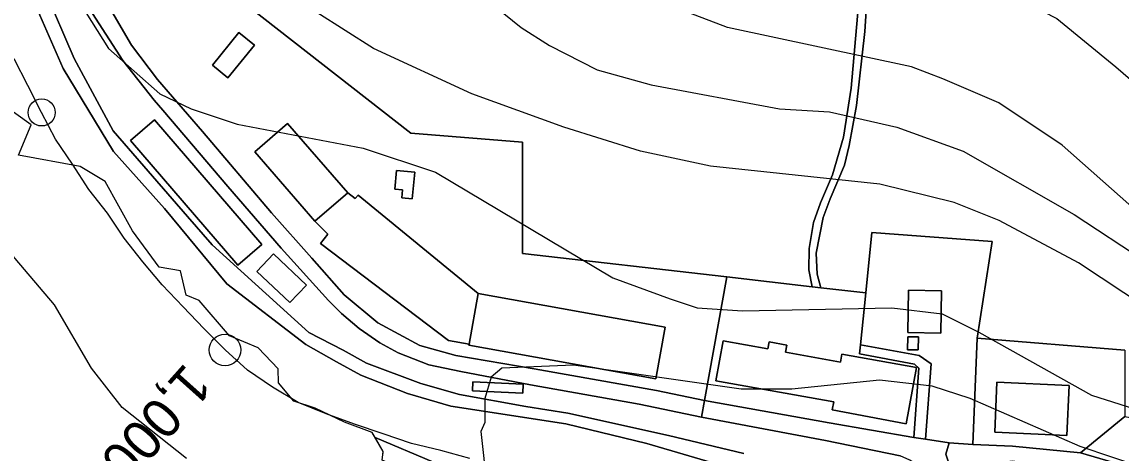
# Model space of a CAD drawing. Extents: x -510989 to -501240, y -1184665 to -1176098.
# Drawn here: x -505084.1 to -504719.3, y -1180250.1 to -1180107.2 of the extents above; entities that cross this region are included whole.
import ezdxf

# ---------------------------------------------------------------- set-up
doc = ezdxf.new("R2010")
doc.units = 0
for name, color, linetype in [('lesni_pozemek', 7, 'Continuous'), ('ostatni_plocha_x_draha', 7, 'Continuous'), ('ostatni_plocha_x_manipulacni_plocha', 7, 'Continuous'), ('ostatni_plocha_x_ostatni_komunikace', 7, 'Continuous'), ('popis', 7, 'Continuous'), ('trasovani_toku', 7, 'Continuous'), ('vrstevnice_01', 7, 'Continuous'), ('vrstevnice_02', 7, 'Continuous'), ('zastavena_plocha_a_nadvori', 7, 'Continuous')]:
    doc.layers.add(name, color=color, linetype=linetype)

msp = doc.modelspace()

# ---------------------------------------------------------------- linework, layer by layer
at = {"layer": 'lesni_pozemek'}
for points in [[(-504718, -1180216), (-504767, -1180212), (-504762, -1180180), (-504802, -1180177), (-504804, -1180197), (-504818.94, -1180195.3), (-504820.14, -1180190.81), (-504820.45, -1180183.81), (-504818.09, -1180172), (-504815.82, -1180165.83), (-504811.05, -1180154.66), (-504809.51, -1180148.08), (-504807.02, -1180134.84), (-504804.27, -1180110.33), (-504803.25, -1180093.1), (-504803.72, -1180068.72), (-504807.65, -1180041.3), (-504811.19, -1180021.15), (-504813.25, -1180013.73), (-504788.31, -1180031.36), (-504720.66, -1180016.04), (-504688.73, -1180008.31)], [(-504806.39, -1180101.51), (-504808.81, -1180129.16), (-504811.36, -1180145.38), (-504815.03, -1180157.88), (-504819.06, -1180167.15), (-504821.32, -1180173.68), (-504822.81, -1180182.26), (-504822.89, -1180189.35), (-504821.79, -1180194.97), (-504850.17, -1180191.73), (-504918, -1180184), (-504918, -1180147), (-504955, -1180144), (-505019, -1180094.01)]]:
    msp.add_lwpolyline(points, dxfattribs=at)
at = {"layer": 'ostatni_plocha_x_draha'}
for points in [[(-504846.92, -1180255.69), (-504876.7, -1180246.93), (-504903.53, -1180240.42), (-504941.73, -1180234.59), (-504956.19, -1180230.36), (-504971.65, -1180224.34), (-504979.7, -1180219.93), (-504989.9, -1180214.14), (-505016.08, -1180193.98), (-505036.83, -1180169.08), (-505053.71, -1180150.09), (-505070.44, -1180122.64), (-505081.27, -1180097.73), (-505100.02, -1180025.78), (-505106.57, -1179997.77), (-505104.55, -1179991.12), (-505109.78, -1179984.04), (-505114.35, -1179961.35), (-505114.78, -1179943.24), (-505113.43, -1179884.33), (-505112.92, -1179850.19)], [(-505108.03, -1179850.76), (-505108.21, -1179884.39), (-505109.11, -1179944.05), (-505107.94, -1179961.1), (-505104.63, -1179982.76), (-505094.99, -1180025.84), (-505076.48, -1180096.77), (-505066.83, -1180119.31), (-505053.9, -1180143.25), (-505029.13, -1180171.63), (-505021.04, -1180181.1), (-504988.93, -1180210.17), (-504977.51, -1180216.02), (-504969.72, -1180220.33), (-504951.76, -1180227.06), (-504938.88, -1180230.67), (-504916.82, -1180234.67), (-504902.88, -1180236.87), (-504869.49, -1180244.27), (-504844.53, -1180250.25)]]:
    msp.add_lwpolyline(points, dxfattribs=at)
at = {"layer": 'ostatni_plocha_x_manipulacni_plocha'}
for points in [[(-504844.53, -1180250.25), (-504869.49, -1180244.27), (-504902.88, -1180236.87), (-504916.82, -1180234.67), (-504938.88, -1180230.67), (-504951.76, -1180227.06), (-504969.72, -1180220.33), (-504977.51, -1180216.02), (-504988.93, -1180210.17), (-505021.04, -1180181.1), (-505029.13, -1180171.63), (-505053.9, -1180143.25), (-505066.83, -1180119.31), (-505076.48, -1180096.77), (-505094.99, -1180025.84), (-505104.63, -1179982.76), (-505107.94, -1179961.1), (-505109.11, -1179944.05), (-505108.21, -1179884.39), (-505108.03, -1179850.76)], [(-505088.1, -1180006.15), (-505076.2, -1180061.03), (-505069.27, -1180084.88), (-505063.54, -1180098.53), (-505060.66, -1180104.33), (-505050.65, -1180119.97), (-505040.2, -1180133.06), (-505037.36, -1180136.4), (-505015.76, -1180161.71), (-504998.1, -1180182.19), (-504982.35, -1180199.55), (-504978.04, -1180203.91), (-504972.19, -1180208.88), (-504965.32, -1180213.56), (-504959.24, -1180216.87), (-504949.09, -1180220.84), (-504938.47, -1180223.07), (-504915.26, -1180227.48), (-504879.18, -1180233.91), (-504858.56, -1180238.26), (-504817.33, -1180245.95), (-504792.52, -1180251.05)], [(-505100.02, -1180025.78), (-505081.27, -1180097.73), (-505070.44, -1180122.64), (-505053.71, -1180150.09), (-505036.83, -1180169.08), (-505016.08, -1180193.98), (-504989.9, -1180214.14), (-504979.7, -1180219.93), (-504971.65, -1180224.34), (-504956.19, -1180230.36), (-504941.73, -1180234.59), (-504903.53, -1180240.42), (-504876.7, -1180246.93), (-504846.92, -1180255.69)], [(-504947.49, -1180253.21), (-504966.91, -1180244.99), (-504967.88, -1180243.36), (-504977.05, -1180239.94), (-504986.77, -1180235.22), (-504993.9, -1180232.99), (-504998.94, -1180226.84), (-504999.09, -1180222.25), (-505005.76, -1180215.25), (-505015.22, -1180211.31), (-505025.35, -1180199.55), (-505029.64, -1180197.74), (-505031.54, -1180189.66), (-505038.6, -1180188.46), (-505047.46, -1180176.43), (-505056.48, -1180160.09), (-505064.84, -1180155.13), (-505085.26, -1180151.32), (-505081.09, -1180141.3), (-505096.45, -1180130.36)], [(-504400.72, -1180492.38), (-504460.41, -1180416.91), (-504471.79, -1180402.05), (-504485.13, -1180385.73), (-504489.23, -1180381.48), (-504494.21, -1180376.58), (-504502.09, -1180370.61), (-504574.08, -1180322.75), (-504617.65, -1180293.85), (-504632.98, -1180283.56), (-504641.46, -1180278.18), (-504646.42, -1180275.79), (-504651.34, -1180274.09), (-504687.76, -1180263.26), (-504732.74, -1180250.06), (-504718, -1180238), (-504655, -1180250), (-504517, -1180341), (-504508, -1180330), (-504453, -1180373), (-504465, -1180388), (-504358, -1180527)]]:
    msp.add_lwpolyline(points, dxfattribs=at)
for points in [[(-505019, -1180094.01), (-504955, -1180144), (-504918, -1180147), (-504918, -1180184), (-504850.17, -1180191.73), (-504857.56, -1180232.7), (-504873.44, -1180229.37), (-504914.1, -1180222.25), (-504940.12, -1180217.84), (-504951.99, -1180214.49), (-504966.02, -1180206.92), (-504977.12, -1180197.61), (-504987.89, -1180185.55), (-505001.31, -1180170.44), (-505024.15, -1180143.5), (-505039.13, -1180126.23), (-505047.75, -1180114.86), (-505054.3, -1180103.66), (-505019.81, -1180091.25)], [(-505012.08, -1180110.65), (-505020.9, -1180121.48), (-505015.78, -1180125.65), (-505006.96, -1180114.81)], [(-505040.12, -1180139.58), (-505048.1, -1180146.44), (-505012.46, -1180187.84), (-505004.46, -1180180.96)], [(-505006.84, -1180150.23), (-504986.9, -1180173.23), (-504982.63, -1180177.55), (-504985.02, -1180180.63), (-504942.51, -1180212.83), (-504935.67, -1180214.08), (-504935.73, -1180214.36), (-504873.66, -1180225.5), (-504870.58, -1180208.35), (-504932.65, -1180197.21), (-504972.54, -1180164.55), (-504973.46, -1180165.74), (-504976, -1180163.78), (-504995.97, -1180140.83)], [(-504959.76, -1180156.41), (-504960.37, -1180162.57), (-504957.78, -1180162.82), (-504958.05, -1180165.49), (-504954.57, -1180165.83), (-504953.7, -1180157)], [(-504802, -1180177), (-504762, -1180180), (-504767, -1180212), (-504768.48, -1180247.27), (-504776.31, -1180246.81), (-504784.12, -1180245.57), (-504782.28, -1180220.5), (-504786.28, -1180217.77), (-504805.73, -1180214.24), (-504804, -1180197)], [(-505000.64, -1180184.08), (-505006.13, -1180189.9), (-504995.15, -1180200.24), (-504989.67, -1180194.42)], [(-504850.17, -1180191.73), (-504821.79, -1180194.97), (-504818.94, -1180195.3), (-504804, -1180197), (-504805.73, -1180214.24), (-504806.03, -1180217.28), (-504787.78, -1180220.61), (-504786.4, -1180222.02), (-504788.09, -1180244.94), (-504816.11, -1180240.11), (-504857.56, -1180232.7)], [(-504789.76, -1180196.15), (-504790.02, -1180210.16), (-504779.07, -1180210.35), (-504778.81, -1180196.35)], [(-504790.05, -1180211.58), (-504790.13, -1180215.9), (-504786.62, -1180215.96), (-504786.54, -1180211.65)], [(-504836.09, -1180213.29), (-504836.51, -1180215.62), (-504851.39, -1180212.92), (-504853.74, -1180226.16), (-504814.65, -1180233.11), (-504815.16, -1180235.86), (-504790.57, -1180240.4), (-504787.15, -1180221.78), (-504811.89, -1180217.3), (-504812.38, -1180220.01), (-504830.67, -1180216.68), (-504830.25, -1180214.36)], [(-504805.73, -1180214.24), (-504786.28, -1180217.77), (-504782.28, -1180220.5), (-504784.12, -1180245.57), (-504788.09, -1180244.94), (-504786.4, -1180222.02), (-504787.78, -1180220.61), (-504806.03, -1180217.28)], [(-504767, -1180212), (-504718, -1180216), (-504718, -1180238), (-504732.74, -1180250.06), (-504755.28, -1180247.81), (-504768.48, -1180247.27)], [(-504934.45, -1180226.5), (-504934.6, -1180229.5), (-504917.84, -1180230.31), (-504917.69, -1180227.32)], [(-504760.43, -1180226.63), (-504761.16, -1180243.26), (-504737.22, -1180244.36), (-504736.46, -1180227.73)], [(-504858.56, -1180238.26), (-504857.56, -1180232.7), (-504816.11, -1180240.11), (-504788.09, -1180244.94), (-504784.12, -1180245.57), (-504776.31, -1180246.81), (-504777.36, -1180250.57), (-504774.22, -1180260.01), (-504776.08, -1180267.21), (-504782.52, -1180265.23), (-504782.66, -1180261.71), (-504783.27, -1180259.16), (-504785.28, -1180255.75), (-504787.36, -1180253.84), (-504789.37, -1180252.46), (-504792.52, -1180251.05), (-504817.33, -1180245.95)]]:
    msp.add_lwpolyline(points, close=True, dxfattribs=at)
at = {"layer": 'ostatni_plocha_x_ostatni_komunikace'}
for points in [[(-504803.25, -1180093.1), (-504804.27, -1180110.33), (-504807.02, -1180134.84), (-504809.51, -1180148.08), (-504811.05, -1180154.66), (-504815.82, -1180165.83), (-504818.09, -1180172), (-504820.45, -1180183.81), (-504820.14, -1180190.81), (-504818.94, -1180195.3), (-504821.79, -1180194.97), (-504822.89, -1180189.35), (-504822.81, -1180182.26), (-504821.32, -1180173.68), (-504819.06, -1180167.15), (-504815.03, -1180157.88), (-504811.36, -1180145.38), (-504808.81, -1180129.16), (-504806.39, -1180101.51)], [(-505054.3, -1180103.66), (-505047.75, -1180114.86), (-505039.13, -1180126.23), (-505024.15, -1180143.5), (-505001.31, -1180170.44), (-504987.89, -1180185.55), (-504977.12, -1180197.61), (-504966.02, -1180206.92), (-504951.99, -1180214.49), (-504940.12, -1180217.84), (-504914.1, -1180222.25), (-504873.44, -1180229.37), (-504857.56, -1180232.7), (-504858.56, -1180238.26), (-504879.18, -1180233.91), (-504915.26, -1180227.48), (-504938.47, -1180223.07), (-504949.09, -1180220.84), (-504959.24, -1180216.87), (-504965.32, -1180213.56), (-504972.19, -1180208.88), (-504978.04, -1180203.91), (-504982.35, -1180199.55), (-504998.1, -1180182.19), (-505015.76, -1180161.71), (-505037.36, -1180136.4), (-505040.2, -1180133.06), (-505050.65, -1180119.97), (-505060.66, -1180104.33)], [(-504688.16, -1180268.39), (-504726.89, -1180256.95), (-504755.28, -1180252.8), (-504763.66, -1180253.96), (-504771.91, -1180258.63), (-504774.22, -1180260.01), (-504777.36, -1180250.57), (-504776.31, -1180246.81), (-504768.48, -1180247.27), (-504755.28, -1180247.81), (-504732.74, -1180250.06), (-504687.76, -1180263.26)]]:
    msp.add_lwpolyline(points, dxfattribs=at)
at = {"layer": 'popis'}
msp.add_lwpolyline([(-504964.38, -1180251.06), (-504964.17, -1180249.59), (-504967.88, -1180243.36), (-504977.05, -1180239.94), (-504986.77, -1180235.22), (-504993.9, -1180232.99), (-504998.94, -1180226.84), (-504999.09, -1180222.25), (-505005.76, -1180215.25), (-505015.22, -1180211.31), (-505025.35, -1180199.55), (-505029.64, -1180197.74), (-505031.54, -1180189.66), (-505038.6, -1180188.46), (-505047.46, -1180176.43), (-505056.48, -1180160.09), (-505064.84, -1180155.13), (-505085.26, -1180151.32), (-505081.09, -1180141.3), (-505096.45, -1180130.36)], dxfattribs=at)
at = {"layer": 'trasovani_toku'}
for p, q in [((-505082.17, -1180128.27), (-505086.67, -1180119.34)), ((-505077.59, -1180137.16), (-505082.17, -1180128.27)), ((-505072.97, -1180146.03), (-505077.59, -1180137.16)), ((-505067.4, -1180154.34), (-505072.97, -1180146.03)), ((-505061.91, -1180162.69), (-505067.4, -1180154.34)), ((-505055.76, -1180170.58), (-505061.91, -1180162.69)), ((-505050.18, -1180178.88), (-505055.76, -1180170.58)), ((-505043.96, -1180186.7), (-505050.18, -1180178.88)), ((-505037.54, -1180194.37), (-505043.96, -1180186.7)), ((-505030.64, -1180201.61), (-505037.54, -1180194.37)), ((-505023.74, -1180208.85), (-505030.64, -1180201.61)), ((-505016.7, -1180215.95), (-505023.74, -1180208.85)), ((-505009.28, -1180222.66), (-505016.7, -1180215.95)), ((-505000.99, -1180228.25), (-505009.28, -1180222.66)), ((-504992.41, -1180233.39), (-505000.99, -1180228.25)), ((-504983.12, -1180237.1), (-504992.41, -1180233.39)), ((-504973.74, -1180240.55), (-504983.12, -1180237.1)), ((-504964.26, -1180243.74), (-504973.74, -1180240.55)), ((-504954.78, -1180246.93), (-504964.26, -1180243.74)), ((-504945.08, -1180249.35), (-504954.78, -1180246.93)), ((-504935.43, -1180251.98), (-504945.08, -1180249.35))]:
    msp.add_line(p, q, dxfattribs=at)
for centre, radius in [((-505077.59, -1180137.16), 4.5), ((-505016.7, -1180215.95), 5.25)]:
    msp.add_circle(centre, radius, dxfattribs=at)
at = {"layer": 'vrstevnice_01'}
for points in [[(-504706, -1180177), (-504738.81, -1180148), (-504759.81, -1180134), (-504778.41, -1180126), (-504788.81, -1180122), (-504849.91, -1180109), (-504863, -1180104), (-504889.5, -1180089), (-504896.31, -1180085), (-504912.81, -1180068), (-504923.91, -1180052), (-504934.09, -1180033), (-504951.31, -1179990), (-504960.31, -1179963), (-504967.19, -1179938), (-504973.81, -1179919), (-504986.31, -1179890), (-505018.19, -1179828)], [(-504710.81, -1180202), (-504733.41, -1180187), (-504759.69, -1180173), (-504774.69, -1180167), (-504799.31, -1180161), (-504855.5, -1180155), (-504878.81, -1180150), (-504904.19, -1180142), (-504934.81, -1180131), (-504967.41, -1180116), (-504986.19, -1180104), (-505001.19, -1180091), (-505015.81, -1180075), (-505026.81, -1180059), (-505030.81, -1180045), (-505033.31, -1180029), (-505036.41, -1179994), (-505039.91, -1179975), (-505039.5, -1179971), (-505043.31, -1179950), (-505053.31, -1179909), (-505058.09, -1179893), (-505068.31, -1179867)], [(-504711.81, -1180255), (-504732.81, -1180248), (-504769.31, -1180232), (-504782, -1180228), (-504799.41, -1180226), (-504828.59, -1180229), (-504845.41, -1180229), (-504901, -1180221), (-504924.81, -1180222), (-504928.41, -1180225), (-504930.41, -1180232), (-504930.5, -1180240), (-504931.81, -1180243), (-504929.81, -1180261), (-504905.09, -1180279), (-504891.41, -1180286), (-504791.59, -1180321), (-504732.5, -1180345), (-504696.81, -1180363)]]:
    msp.add_lwpolyline(points, dxfattribs=at)
at = {"layer": 'vrstevnice_02'}
for points in [[(-505041, -1179853), (-505026.5, -1179902), (-505022.19, -1179911), (-505013.59, -1179934), (-505009.59, -1179948), (-505004, -1179976), (-504994.81, -1180014), (-504983.31, -1180038), (-504971.09, -1180059), (-504957.31, -1180075), (-504943.09, -1180089), (-504918.41, -1180109), (-504909, -1180115), (-504893.19, -1180123), (-504875.19, -1180128), (-504832.69, -1180136), (-504816.09, -1180137), (-504793.69, -1180142), (-504771.69, -1180150), (-504734.81, -1180171), (-504687.69, -1180202)], [(-504957.91, -1179853), (-504946.31, -1179872), (-504936.09, -1179897), (-504912.5, -1179971), (-504895.69, -1180008), (-504885.81, -1180025), (-504875.31, -1180040), (-504864, -1180052), (-504851.91, -1180062), (-504837, -1180071), (-504814.41, -1180079), (-504781.81, -1180087), (-504770, -1180092), (-504754, -1180099), (-504740.59, -1180106), (-504721, -1180122), (-504694.31, -1180145), (-504649, -1180177)], [(-505085.59, -1180063), (-505075.69, -1180076), (-505062.91, -1180104), (-505055.41, -1180116), (-505038.41, -1180131), (-505027.91, -1180136), (-505012.69, -1180141), (-504970.81, -1180149), (-504946.81, -1180157), (-504888, -1180192), (-504868.91, -1180199), (-504860, -1180202), (-504844.91, -1180203), (-504795.31, -1180202), (-504778.59, -1180204), (-504766.41, -1180210), (-504729, -1180231), (-504684.81, -1180245)], [(-505029.5, -1180252), (-505050.91, -1180235), (-505061, -1180222), (-505073.31, -1180201), (-505101.41, -1180168)]]:
    msp.add_lwpolyline(points, dxfattribs=at)
at = {"layer": 'zastavena_plocha_a_nadvori'}
for points in [[(-505012.08, -1180110.65), (-505006.96, -1180114.81), (-505015.78, -1180125.65), (-505020.9, -1180121.48)], [(-505040.12, -1180139.58), (-505004.46, -1180180.96), (-505012.46, -1180187.84), (-505048.1, -1180146.44)], [(-505006.84, -1180150.23), (-504995.97, -1180140.83), (-504976, -1180163.78), (-504986.9, -1180173.23)], [(-504959.76, -1180156.41), (-504953.7, -1180157), (-504954.57, -1180165.83), (-504958.05, -1180165.49), (-504957.78, -1180162.82), (-504960.37, -1180162.57)], [(-504973.46, -1180165.74), (-504972.54, -1180164.55), (-504932.65, -1180197.21), (-504935.67, -1180214.08), (-504942.51, -1180212.83), (-504985.02, -1180180.63), (-504982.63, -1180177.55), (-504986.9, -1180173.23), (-504976, -1180163.78)], [(-505000.64, -1180184.08), (-504989.67, -1180194.42), (-504995.15, -1180200.24), (-505006.13, -1180189.9)], [(-504789.76, -1180196.15), (-504778.81, -1180196.35), (-504779.07, -1180210.35), (-504790.02, -1180210.16)], [(-504870.58, -1180208.35), (-504873.66, -1180225.5), (-504935.73, -1180214.36), (-504935.67, -1180214.08), (-504932.65, -1180197.21)], [(-504790.05, -1180211.58), (-504786.54, -1180211.65), (-504786.62, -1180215.96), (-504790.13, -1180215.9)], [(-504836.09, -1180213.29), (-504830.25, -1180214.36), (-504830.67, -1180216.68), (-504812.38, -1180220.01), (-504811.89, -1180217.3), (-504787.15, -1180221.78), (-504790.57, -1180240.4), (-504815.16, -1180235.86), (-504814.65, -1180233.11), (-504853.74, -1180226.16), (-504851.39, -1180212.92), (-504836.51, -1180215.62)], [(-504934.45, -1180226.5), (-504917.69, -1180227.32), (-504917.84, -1180230.31), (-504934.6, -1180229.5)], [(-504760.43, -1180226.63), (-504736.46, -1180227.73), (-504737.22, -1180244.36), (-504761.16, -1180243.26)], [(-504964.17, -1180249.59), (-504966.91, -1180244.99), (-504947.49, -1180253.21), (-504949.95, -1180258.73), (-504964.59, -1180252.53)]]:
    msp.add_lwpolyline(points, close=True, dxfattribs=at)

# ---------------------------------------------------------------- texts
at = {"layer": 'trasovani_toku'}
msp.add_text('1,000', height=13, rotation=228.2185, dxfattribs=at).set_placement((-505029.87, -1180219.86))

doc.saveas('drawing.dxf')
